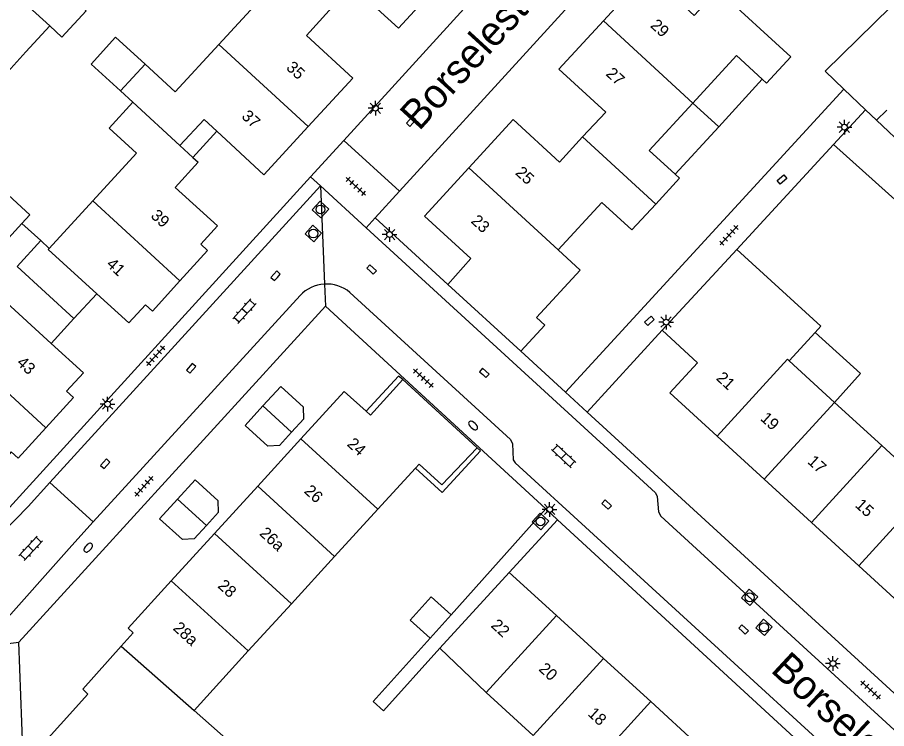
# Model space of a CAD drawing. Extents: x 128000 to 131008, y 398996 to 402500.
# Drawn here: x 129193.9 to 129268, y 399536 to 399596.8 of the extents above; entities that cross this region are included whole.
import ezdxf

# ---------------------------------------------------------------- set-up
doc = ezdxf.new("R2010")
doc.units = 0
for name, color, linetype in [('gg-afsc-erfafscheiding', 7, 'Continuous'), ('gg-anno-huisnummerreeks BGT', 7, 'Continuous'), ('gg-anno-openbare ruimte label', 7, 'Continuous'), ('gg-bbg-bijgebouw', 7, 'Continuous'), ('gg-bbg-gedigitaliseerde bebouwing', 7, 'Continuous'), ('gg-bbg-gedigitaliseerde bijgebouw', 7, 'Continuous'), ('gg-bbg-hoofdgebouw', 7, 'Continuous'), ('gg-bbg-luifel en loopbrug', 7, 'Continuous'), ('gg-bbg-tussenscheiding', 7, 'Continuous'), ('gg-knt-verharding', 7, 'Continuous'), ('gt-grn-weggrens', 7, 'Continuous'), ('gt-symb-brandkraan', 7, 'Continuous'), ('gt-symb-klinker verharding', 7, 'Continuous'), ('gt-symb-kolk', 7, 'Continuous'), ('gt-symb-kolk center center', 7, 'Continuous'), ('gt-symb-lichtmast', 7, 'Continuous'), ('gt-symb-rioolschacht', 7, 'Continuous'), ('gt-symb-tegel verharding', 7, 'Continuous')]:
    doc.layers.add(name, color=color, linetype=linetype)

# ---------------------------------------------------------------- blocks, each defined once
blk = doc.blocks.new('gt0-LMAST')
at = {"layer": 'gt-symb-lichtmast'}
for p, q in [((-0.182, 0.173), (-0.447, 0.438)), ((-0.005, 0.246), (-0.005, 0.621)), ((0.172, 0.173), (0.437, 0.438)), ((-0.255, -0.004), (-0.63, -0.004)), ((-0.182, -0.181), (-0.447, -0.446)), ((-0.005, -0.254), (-0.005, -0.629)), ((0.437, -0.446), (0.172, -0.181)), ((0.245, -0.004), (0.62, -0.004))]:
    blk.add_line(p, q, dxfattribs=at)
blk.add_circle((-0.005, -0.004), 0.25, dxfattribs=at)
blk = doc.blocks.new('gt0-TEG1')
at = {"layer": 'gt-symb-tegel verharding'}
for p, q in [((-1.125, 0), (1.125, 0)), ((-0.9, -0.25), (-0.9, 0.25)), ((-0.45, -0.25), (-0.45, 0.25)), ((0, -0.25), (0, 0.25)), ((0.45, -0.25), (0.45, 0.25)), ((0.9, -0.25), (0.9, 0.25))]:
    blk.add_line(p, q, dxfattribs=at)
blk = doc.blocks.new('gt0-KOLKCC')
at = {"layer": 'gt-symb-kolk center center'}
blk.add_lwpolyline([(-0.375, 0.2), (0.375, 0.2), (0.375, -0.2), (-0.375, -0.2)], close=True, dxfattribs=at)
blk = doc.blocks.new('gt0-KOLK')
at = {"layer": 'gt-symb-kolk'}
blk.add_lwpolyline([(0, 0), (0.375, 0), (0.375, 0.4), (-0.375, 0.4), (-0.375, 0), (0, 0)], dxfattribs=at)
blk = doc.blocks.new('gt0-BR')
at = {"layer": 'gt-symb-brandkraan'}
for centre, radius, start, end in [((-0.244, 0), 0.206, 107.56694, 252.43307), ((0.599, -2.664), 3, 106.89205, 107.56694), ((0, -0.691), 0.938, 73.10799, 106.89205), ((-0.599, -2.664), 3, 72.43309, 73.10799), ((0.244, 0), 0.206, 287.56695, 72.43309), ((0.599, 2.664), 3, 252.43307, 253.10797), ((0, 0.691), 0.938, 253.10797, 286.89206), ((-0.599, 2.664), 3, 286.89206, 287.56695)]:
    blk.add_arc(centre, radius, start, end, dxfattribs=at)
blk = doc.blocks.new('gt0-RS')
at = {"layer": 'gt-symb-rioolschacht'}
blk.add_lwpolyline([(-0.5, -0.5), (0.5, -0.5), (0.5, 0.5), (-0.5, 0.5)], close=True, dxfattribs=at)
blk.add_circle((0, 0), 0.375, dxfattribs=at)
blk = doc.blocks.new('gt0-KL1')
at = {"layer": 'gt-symb-klinker verharding'}
for p, q in [((-1.15, 0.3), (1.15, 0.3)), ((-1, -0.3), (-1, 0.3)), ((-0.5, 0.3), (-0.5, 0.45)), ((0, -0.3), (0, 0.3)), ((0.5, 0.3), (0.5, 0.45)), ((1, -0.3), (1, 0.3)), ((-1.15, -0.3), (1.15, -0.3)), ((-0.5, -0.45), (-0.5, -0.3)), ((0.5, -0.45), (0.5, -0.3))]:
    blk.add_line(p, q, dxfattribs=at)

msp = doc.modelspace()

# ---------------------------------------------------------------- linework, layer by layer
at = {"layer": 'gg-afsc-erfafscheiding'}
for p, q in [((129255.25, 399576.94), (129263.514, 399585.911)), ((129238.965, 399554.787), (129230.87, 399545.754)), ((129239.967, 399553.864), (129235.841, 399549.36))]:
    msp.add_line(p, q, dxfattribs=at)
msp.add_lwpolyline([(129229.076, 399543.752), (129224.219, 399538.332), (129225.109, 399537.533), (129229.922, 399542.898)], dxfattribs=at)
at = {"layer": 'gg-bbg-bijgebouw'}
for points in [[(129217.26, 399561.34), (129218.3, 399562.47), (129218.26, 399563.46), (129216.33, 399565.24), (129214.81, 399563.575)], [(129217.26, 399561.34), (129216.22, 399560.21), (129215.24, 399560.14), (129213.29, 399561.91), (129214.81, 399563.575)], [(129209.98, 399553.365), (129211.02, 399554.5), (129210.98, 399555.49), (129209.04, 399557.27), (129207.515, 399555.61)], [(129209.98, 399553.365), (129208.94, 399552.23), (129207.95, 399552.18), (129205.99, 399553.95), (129207.515, 399555.61)]]:
    msp.add_lwpolyline(points, dxfattribs=at)
at = {"layer": 'gg-bbg-gedigitaliseerde bebouwing'}
for p, q in [((129194.58, 399593.8), (129196.61, 399596.02)), ((129202.66, 399590.47), (129204.76, 399592.75)), ((129203.71, 399589.5), (129202.66, 399590.47)), ((129207.726, 399585.82), (129208.84, 399584.8)), ((129196.571, 399577.029), (129200.296, 399581.09)), ((129243.73, 399580.96), (129240.013, 399576.898)), ((129203.35, 399570.66), (129200.621, 399573.158)), ((129229.922, 399542.898), (129233.862, 399539.106)), ((129213.546, 399542.659), (129208.927, 399537.589)), ((129233.862, 399539.106), (129237.886, 399535.428)), ((129208.927, 399537.589), (129213.623, 399533.449))]:
    msp.add_line(p, q, dxfattribs=at)
for points in [[(129196.61, 399596.02), (129197.65, 399595.06), (129199.72, 399597.32), (129197.15, 399599.68), (129200.857, 399603.732)], [(129211.042, 399594.448), (129214.75, 399598.49), (129212.16, 399600.86)], [(129204.76, 399592.75), (129207.33, 399590.4), (129211.042, 399594.448)], [(129190.424, 399593.983), (129192.778, 399591.83), (129194.58, 399593.8)], [(129200.296, 399581.09), (129204.02, 399585.15), (129201.68, 399587.29), (129203.71, 399589.5)], [(129210.88, 399587.03), (129209.784, 399588.044), (129207.726, 399585.82)], [(129200.621, 399573.158), (129196.49, 399576.94), (129196.571, 399577.029)], [(129240.013, 399576.898), (129241.887, 399575.183), (129238.174, 399571.126), (129238.88, 399570.48)]]:
    msp.add_lwpolyline(points, dxfattribs=at)
at = {"layer": 'gg-bbg-gedigitaliseerde bijgebouw'}
for p, q in [((129194.24, 399579.16), (129195.85, 399577.69)), ((129195.85, 399577.69), (129193.825, 399575.485))]:
    msp.add_line(p, q, dxfattribs=at)
msp.add_lwpolyline([(129190.883, 399578.167), (129188.893, 399579.991), (129191.597, 399582.939), (129194.915, 399579.896), (129194.24, 399579.16)], dxfattribs=at)
at = {"layer": 'gg-bbg-hoofdgebouw'}
for p, q in [((129248.886, 399570.043), (129255.25, 399576.94)), ((129236.83, 399568.24), (129230.59, 399573.96)), ((129236.83, 399568.24), (129238.88, 399570.48)), ((129248.886, 399570.043), (129251.908, 399567.27)), ((129261.944, 399569.84), (129259.729, 399567.419)), ((129263.605, 399563.873), (129259.729, 399567.419)), ((129226.745, 399565.823), (129223.992, 399562.776)), ((129233.108, 399560.002), (129226.745, 399565.823)), ((129267.637, 399560.186), (129263.605, 399563.873)), ((129223.613, 399563.119), (129223.992, 399562.776)), ((129214.364, 399556.726), (129218.052, 399560.768)), ((129253.572, 399561.002), (129257.603, 399557.313)), ((129271.67, 399556.498), (129267.637, 399560.186)), ((129228.144, 399558.615), (129227.831, 399558.273)), ((129227.831, 399558.273), (129224.627, 399554.77)), ((129257.603, 399557.313), (129261.635, 399553.625)), ((129210.676, 399552.684), (129214.364, 399556.726)), ((129224.627, 399554.77), (129220.933, 399550.733)), ((129261.635, 399553.625), (129265.667, 399549.937)), ((129206.988, 399548.642), (129210.676, 399552.684)), ((129220.933, 399550.733), (129217.24, 399546.696)), ((129265.667, 399549.937), (129269.698, 399546.248)), ((129235.841, 399549.36), (129229.922, 399542.898)), ((129235.841, 399549.36), (129239.867, 399545.683)), ((129217.24, 399546.696), (129213.546, 399542.659)), ((129239.867, 399545.683), (129243.893, 399542.007)), ((129202.72, 399543.061), (129203.74, 399544.199)), ((129243.893, 399542.007), (129247.918, 399538.332)), ((129247.918, 399538.332), (129251.944, 399534.656))]:
    msp.add_line(p, q, dxfattribs=at)
for points in [[(129257.434, 399591.475), (129257.8, 399591.14), (129259.86, 399593.38), (129253.64, 399599.1), (129251.62, 399596.92), (129247.66, 399600.58), (129243.868, 399596.453)], [(129230.16, 399599.97), (129226.38, 399595.83), (129222.43, 399599.45), (129220.478, 399597.328)], [(129220.478, 399597.328), (129218.52, 399595.2), (129222.47, 399591.57), (129218.685, 399587.44)], [(129243.868, 399596.453), (129240.07, 399592.32), (129244.07, 399588.67), (129242.1, 399586.54)], [(129251.503, 399589.438), (129255.22, 399593.5), (129257.434, 399591.475)], [(129250.003, 399583.355), (129247.79, 399585.38), (129251.503, 399589.438)], [(129218.685, 399587.44), (129214.9, 399583.31), (129210.88, 399587.03)], [(129242.1, 399586.54), (129240.12, 399584.4), (129236.16, 399588.03), (129232.373, 399583.903)], [(129208.84, 399584.8), (129209.27, 399584.38), (129207.32, 399582.24), (129210.93, 399578.95), (129209.5, 399577.38), (129210.09, 399576.85), (129207.726, 399574.261)], [(129232.373, 399583.903), (129228.59, 399579.78), (129232.56, 399576.16), (129230.59, 399573.96)], [(129248.345, 399580.815), (129250.37, 399583.02), (129250.003, 399583.355)], [(129243.73, 399580.96), (129246.31, 399578.6), (129248.345, 399580.815)], [(129255.25, 399576.94), (129262.437, 399570.379), (129261.944, 399569.84)], [(129207.726, 399574.261), (129205.37, 399571.681), (129204.78, 399572.22), (129203.35, 399570.66)], [(129192.534, 399572.607), (129192.61, 399572.69), (129196.728, 399568.913)], [(129196.728, 399568.913), (129199.48, 399566.39), (129198.05, 399564.85), (129198.65, 399564.3), (129196.286, 399561.716)], [(129251.908, 399567.27), (129249.54, 399564.69), (129253.572, 399561.002)], [(129218.052, 399560.768), (129221.74, 399564.81), (129223.613, 399563.119)], [(129196.286, 399561.716), (129193.92, 399559.13), (129193.33, 399559.67), (129191.96, 399558.12)], [(129233.108, 399560.002), (129230.08, 399556.844), (129228.144, 399558.615)], [(129203.74, 399544.199), (129203.3, 399544.6), (129206.988, 399548.642)], [(129202.72, 399543.061), (129199.43, 399539.39), (129199.871, 399538.96), (129195.19, 399533.79)]]:
    msp.add_lwpolyline(points, dxfattribs=at)
at = {"layer": 'gg-bbg-luifel en loopbrug'}
for p, q in [((129253.716, 399587.413), (129257.434, 399591.475)), ((129251.503, 399589.438), (129253.716, 399587.413)), ((129263.514, 399585.911), (129266.24, 399588.87)), ((129267.18, 399587.97), (129266.24, 399588.87)), ((129253.716, 399587.413), (129250.003, 399583.355)), ((129271.62, 399583.76), (129267.18, 399587.97)), ((129210.88, 399587.03), (129208.84, 399584.8)), ((129195.85, 399577.69), (129196.571, 399577.029)), ((129193.825, 399575.485), (129198.675, 399571.037)), ((129200.621, 399573.158), (129198.675, 399571.037)), ((129198.675, 399571.037), (129196.728, 399568.913)), ((129230.87, 399545.754), (129229.076, 399543.752))]:
    msp.add_line(p, q, dxfattribs=at)
for points in [[(129204.76, 399592.75), (129202.239, 399595.055), (129200.15, 399592.77), (129202.66, 399590.47)], [(129271.045, 399579.83), (129270.693, 399579.475), (129263.514, 399585.911)], [(129263.605, 399563.873), (129265.831, 399566.355), (129261.944, 399569.84)], [(129226.745, 399565.823), (129226.392, 399566.129), (129223.613, 399563.119)], [(129227.831, 399558.273), (129230.105, 399556.193), (129233.38, 399559.743), (129233.108, 399560.002)], [(129229.076, 399543.752), (129227.37, 399545.28), (129229.164, 399547.282), (129230.87, 399545.754)]]:
    msp.add_lwpolyline(points, dxfattribs=at)
at = {"layer": 'gg-bbg-tussenscheiding'}
for p, q in [((129191.401, 399600.79), (129196.61, 399596.02)), ((129243.868, 399596.453), (129251.503, 399589.438)), ((129211.042, 399594.448), (129218.685, 399587.44)), ((129203.71, 399589.5), (129207.726, 399585.82)), ((129242.1, 399586.54), (129248.345, 399580.815)), ((129232.373, 399583.903), (129240.013, 399576.898)), ((129200.296, 399581.09), (129207.726, 399574.261)), ((129192.21, 399576.95), (129194.24, 399579.16)), ((129188.838, 399568.532), (129196.286, 399561.716)), ((129253.572, 399561.002), (129259.573, 399567.561)), ((129259.729, 399567.419), (129259.573, 399567.561)), ((129257.603, 399557.313), (129263.605, 399563.873)), ((129214.81, 399563.575), (129217.26, 399561.34)), ((129218.052, 399560.768), (129224.627, 399554.77)), ((129261.635, 399553.625), (129267.637, 399560.186)), ((129214.364, 399556.726), (129220.933, 399550.733)), ((129265.667, 399549.937), (129271.67, 399556.498)), ((129207.515, 399555.61), (129209.98, 399553.365)), ((129210.676, 399552.684), (129217.24, 399546.696)), ((129206.988, 399548.642), (129213.546, 399542.659)), ((129239.867, 399545.683), (129233.862, 399539.106)), ((129202.72, 399543.061), (129208.927, 399537.589)), ((129243.893, 399542.007), (129237.886, 399535.428)), ((129247.918, 399538.332), (129241.909, 399531.75))]:
    msp.add_line(p, q, dxfattribs=at)
at = {"layer": 'gg-knt-verharding'}
for p, q in [((129243.93, 399610.64), (129221.71, 399586.251)), ((129264.395, 399590.635), (129240.65, 399564.74)), ((129266.24, 399588.87), (129264.395, 399590.635)), ((129268.055, 399588.84), (129267.18, 399587.97)), ((129221.71, 399586.251), (129218.874, 399583.139)), ((129221.71, 399586.251), (129226.466, 399581.905)), ((129196.614, 399557.053), (129219.71, 399582.371)), ((129219.71, 399582.371), (129223.608, 399578.797)), ((129224.39, 399579.63), (129226.466, 399581.905)), ((129230.59, 399573.96), (129224.39, 399579.63)), ((129200.315, 399553.691), (129217.981, 399573.001)), ((129193.96, 399543.4), (129220.16, 399572.091)), ((129220.16, 399572.091), (129238.965, 399554.787)), ((129248.886, 399570.043), (129242.486, 399563.057)), ((129240.65, 399564.74), (129236.83, 399568.24)), ((129269.681, 399538.134), (129242.486, 399563.057)), ((129194.782, 399554.995), (129196.614, 399557.053)), ((129196.614, 399557.053), (129200.315, 399553.691)), ((129198.498, 399551.665), (129200.315, 399553.691)), ((129239.967, 399553.864), (129268.039, 399528.032)), ((129198.498, 399551.665), (129191.984, 399544.347)), ((129194.382, 399532.901), (129193.96, 399543.4))]:
    msp.add_line(p, q, dxfattribs=at)
for points in [[(129226.466, 399581.905), (129248.72, 399606.29), (129243.93, 399610.64)], [(129264.395, 399590.635), (129262.81, 399592.15), (129280.97, 399610.001), (129282.445, 399608.52)], [(129218.874, 399583.139), (129192.28, 399553.95), (129190.399, 399555.658)], [(129223.608, 399578.797), (129248.31, 399556.15), (129248.46, 399555.86), (129248.57, 399554.54), (129248.77, 399554.17), (129277.785, 399527.58)], [(129222.23, 399573.27), (129235.93, 399560.72), (129236.12, 399560.34), (129236.16, 399558.99), (129236.33, 399558.72), (129287.096, 399512.277)], [(129194.782, 399554.995), (129192.613, 399552.768), (129190.566, 399552.837), (129187.202, 399555.921)]]:
    msp.add_lwpolyline(points, dxfattribs=at)
for centre, radius, start, end in [((129220.249, 399570.887), 3.1, 93.63565, 137.01151), ((129220.248, 399570.89), 3.097, 50.21551, 93.62633)]:
    msp.add_arc(centre, radius, start, end, dxfattribs=at)
at = {"layer": 'gt-grn-weggrens'}
for p, q in [((129219.71, 399582.371), (129218.874, 399583.139)), ((129219.71, 399582.371), (129220.052, 399573.981)), ((129223.608, 399578.797), (129224.39, 399579.63)), ((129220.052, 399573.981), (129220.16, 399572.091)), ((129242.486, 399563.057), (129240.65, 399564.74)), ((129239.967, 399553.864), (129238.965, 399554.787)), ((129191.56, 399543.13), (129193.96, 399543.4))]:
    msp.add_line(p, q, dxfattribs=at)

# ---------------------------------------------------------------- block references
at = {"layer": 'gt-symb-brandkraan'}
for p, rotation in [((129232.754, 399561.909), -42.60899614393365), ((129199.901, 399551.478), 47.67618346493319)]:
    msp.add_blockref('gt0-BR', p, dxfattribs=dict(at, rotation=rotation))
at = {"layer": 'gt-symb-klinker verharding'}
for p, rotation in [((129213.234, 399571.665), 47.552898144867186), ((129240.477, 399559.305), -42.85190842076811), ((129194.985, 399551.421), -132.52804405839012)]:
    msp.add_blockref('gt0-KL1', p, dxfattribs=dict(at, rotation=rotation))
at = {"layer": 'gt-symb-kolk'}
for p, rotation in [((129227.604, 399587.718), 48.0383260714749), ((129223.95, 399575.083), -42.52804406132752), ((129216.04, 399574.556), 48.03832607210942), ((129208.825, 399566.654), 48.0383260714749), ((129233.571, 399566.25), -42.52804406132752), ((129201.499, 399558.505), 48.0383260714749), ((129244.015, 399555.005), -42.52804406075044), ((129255.705, 399544.337), -42.52804406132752)]:
    msp.add_blockref('gt0-KOLK', p, dxfattribs=dict(at, rotation=rotation))
at = {"layer": 'gt-symb-kolk center center'}
for p, rotation in [((129259.126, 399582.91), 39.81177036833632), ((129247.799, 399570.841), 43.139511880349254)]:
    msp.add_blockref('gt0-KOLKCC', p, dxfattribs=dict(at, rotation=rotation))
at = {"layer": 'gt-symb-lichtmast'}
for p in [(129224.412, 399589.003), (129264.452, 399587.382), (129225.629, 399578.214), (129249.233, 399570.74), (129201.551, 399563.736), (129239.289, 399554.742), (129263.474, 399541.599)]:
    msp.add_blockref('gt0-LMAST', p, dxfattribs=at)
at = {"layer": 'gt-symb-rioolschacht'}
for p, rotation in [((129219.715, 399580.356), 47.676183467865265), ((129219.113, 399578.291), 47.67618346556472), ((129238.499, 399553.71), -42.60899614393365), ((129256.354, 399547.236), -42.52804406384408), ((129257.579, 399544.676), -42.52804406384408)]:
    msp.add_blockref('gt0-RS', p, dxfattribs=dict(at, rotation=rotation))
at = {"layer": 'gt-symb-tegel verharding'}
for p, rotation in [((129222.745, 399582.325), -42.528044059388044), ((129254.59, 399578.149), 47.39100385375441), ((129205.652, 399567.856), 47.83811877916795), ((129228.502, 399565.946), -42.5280440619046), ((129204.651, 399556.722), 47.83811877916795), ((129266.681, 399539.323), -42.52804406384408)]:
    msp.add_blockref('gt0-TEG1', p, dxfattribs=dict(at, rotation=rotation))

# ---------------------------------------------------------------- texts
at = {"layer": 'gg-anno-huisnummerreeks BGT'}
for s, rotation, p in [('29', 317.4, (129247.812, 399595.982)), ('35', 317.5, (129216.73, 399592.378)), ('27', 317.4, (129244.019, 399591.854)), ('37', 317.5, (129212.918, 399588.219)), ('25', 317.5, (129236.29, 399583.406)), ('39', 317.6, (129205.17, 399579.729)), ('23', 317.5, (129232.505, 399579.281)), ('41', 317.5, (129201.382, 399575.587)), ('43', 317.5, (129193.726, 399567.179)), ('21', 317.6, (129253.437, 399565.868)), ('19', 317.6, (129257.203, 399562.423)), ('24', 317.6, (129221.927, 399560.234)), ('17', 317.6, (129261.23, 399558.738)), ('26', 317.6, (129218.263, 399556.219)), ('15', 317.6, (129265.292, 399555.023)), ('26a', 317.6, (129214.446, 399552.611)), ('28', 317.6, (129210.887, 399548.135)), ('28a', 317.6, (129207.07, 399544.527)), ('22', 317.6, (129234.208, 399544.757)), ('20', 317.6, (129238.285, 399541.034)), ('18', 317.6, (129242.472, 399537.211))]:
    msp.add_text(s, height=1, rotation=rotation, dxfattribs=at).set_placement(p)
at = {"layer": 'gg-anno-openbare ruimte label'}
for rotation, p in [(47.5, (129228.144, 399586.994)), (317.1, (129258.066, 399540.943))]:
    msp.add_text('Borselestraat', height=2.5, rotation=rotation, dxfattribs=at).set_placement(p)

doc.saveas('drawing.dxf')
